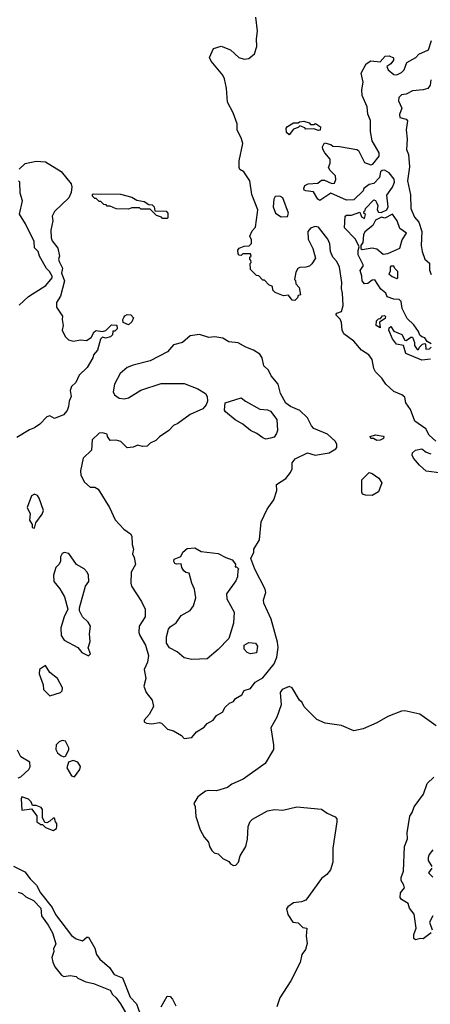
# Model space of a CAD drawing. Extents: x 2380107 to 2585170, y 384273 to 546161.
# Tile 284 of 331: x 2546889 to 2549551, y 471372 to 477760. Entities that reach past the tile are written whole.
import ezdxf

# ---------------------------------------------------------------- set-up
doc = ezdxf.new("R2010")
doc.units = 0

msp = doc.modelspace()

# ---------------------------------------------------------------- linework, layer by layer
at = {"layer": '0CON05XD'}
for points in [[(2549587.5, 475025), (2549543.3, 475065), (2549522.5, 475105), (2549450, 475155), (2549421.7, 475231.7), (2549393.3, 475275), (2549385, 475310), (2549367, 475327), (2549315, 475346.7), (2549262.5, 475395), (2549236.7, 475435), (2549195.9, 475475.9), (2549185.9, 475495.9), (2549173.3, 475555), (2549153.3, 475585), (2549105, 475616.7), (2549055, 475673.3), (2548991.2, 475721.2), (2548980, 475745), (2548975.9, 475794.1), (2548967.5, 475817.5), (2548937.5, 475845), (2548943.9, 475856.1), (2548975, 475867.5), (2548985.5, 475904.4), (2548981.5, 475985), (2548974.3, 476015), (2548976.5, 476055), (2548962.9, 476155), (2548945, 476191.2), (2548918.3, 476218.3), (2548903.8, 476255), (2548899.4, 476305), (2548886.3, 476336.3), (2548825, 476413.8), (2548805, 476417.5), (2548775, 476408), (2548756.2, 476385), (2548758.8, 476335), (2548790, 476275), (2548806.4, 476213.6), (2548783.3, 476175), (2548768.3, 476161.7), (2548745, 476153.3), (2548705, 476152.5), (2548692.5, 476145), (2548678.3, 476121.7), (2548670, 476075), (2548677, 476067), (2548680, 476045), (2548701.7, 476021.7), (2548710, 475975), (2548695, 475970), (2548690, 475955), (2548671.7, 475938.3), (2548655, 475940), (2548631.7, 475971.7), (2548598.3, 475968.3), (2548545, 475990), (2548530, 476005), (2548528.3, 476028.3), (2548505, 476040), (2548475, 476070), (2548465, 476070), (2548438.3, 476098.3), (2548425, 476100), (2548385, 476140), (2548382.5, 476177.5), (2548390, 476185), (2548388.3, 476198.3), (2548380, 476205), (2548381.7, 476218.3), (2548390, 476225), (2548385, 476240), (2548335, 476240), (2548325, 476230), (2548311.7, 476231.7), (2548305, 476240), (2548302.5, 476265), (2548311.7, 476278.3), (2548345, 476290), (2548377, 476293), (2548391.7, 476308.3), (2548391.7, 476331.7), (2548380, 476355), (2548395, 476390), (2548417, 476413), (2548430.7, 476509.3), (2548433.3, 476525), (2548393.3, 476625), (2548380, 476715), (2548343, 476773), (2548317, 476787), (2548310.7, 476800.7), (2548312, 476845), (2548335.8, 476955.8), (2548327.3, 476987.3), (2548298.8, 477045), (2548298.8, 477085), (2548272.5, 477155), (2548235.5, 477225.5), (2548228.5, 477315), (2548216.7, 477375), (2548205, 477399.2), (2548129.6, 477489.5), (2548120, 477515), (2548145, 477573.3), (2548195, 477588.8), (2548255, 477563.3), (2548310, 477515), (2548345, 477502.5), (2548375, 477508), (2548412.1, 477537.9), (2548425.5, 477585.5), (2548423.6, 477636.4), (2548431.5, 477685), (2548418.9, 477775)], [(2549556.1, 475656.1), (2549531.7, 475671.7), (2549516.1, 475696.1), (2549495, 475702.5), (2549483.8, 475713.8), (2549475, 475737.5), (2549445, 475780), (2549401.7, 475821.7), (2549367.5, 475885), (2549361.7, 475931.7), (2549350, 475945), (2549315, 475946.7), (2549270.7, 475960.7), (2549262.5, 475985), (2549230.7, 476010.7), (2549191.7, 476071.7), (2549175, 476070), (2549145, 476047.5), (2549125, 476046.7), (2549110, 476065), (2549106.2, 476095), (2549097, 476133), (2549117.5, 476165), (2549083.3, 476235), (2549083, 476263), (2549090, 476285), (2549066.1, 476336.1), (2548995, 476410), (2549000, 476485), (2549008.3, 476491.7), (2549039.3, 476490.7), (2549095, 476510), (2549105, 476480), (2549125, 476470), (2549130, 476495), (2549120, 476505), (2549121.7, 476518.3), (2549128.3, 476521.7), (2549130, 476535), (2549185, 476590), (2549196.4, 476586.4), (2549205, 476570), (2549210, 476555), (2549207.5, 476525), (2549215, 476510), (2549231.7, 476508.3), (2549270, 476525), (2549276.7, 476545), (2549268.3, 476621.7), (2549305.9, 476674.1), (2549318, 476705), (2549315.8, 476725), (2549285, 476766.2), (2549255, 476782.5), (2549238.3, 476781.7), (2549228.3, 476771.7), (2549222.5, 476735), (2549185, 476697.5), (2549155, 476690), (2549120, 476665), (2549115, 476650), (2549055, 476590), (2549008.3, 476588.3), (2548905, 476633.3), (2548835, 476587.5), (2548822.5, 476595), (2548793.6, 476643.6), (2548745, 476648.8), (2548734.1, 476654.1), (2548730, 476665), (2548737, 476683), (2548760, 476695), (2548821.7, 476698.3), (2548845, 476717.5), (2548865, 476717.5), (2548913, 476697), (2548930, 476700), (2548937.7, 476722.3), (2548935.9, 476745.9), (2548900.7, 476780.7), (2548891.7, 476801.7), (2548901.7, 476828.3), (2548902.5, 476855), (2548867.5, 476895), (2548855, 476920), (2548852.5, 476935), (2548865, 476960), (2548905, 476950), (2548918.3, 476938.3), (2548963, 476937), (2549075, 476917.5), (2549085, 476910), (2549125, 476832.5), (2549165, 476817.5), (2549178.3, 476821.7), (2549220, 476875), (2549220, 476895), (2549173, 476973), (2549162.5, 477035), (2549162.5, 477105), (2549147, 477147), (2549142.5, 477195), (2549108.3, 477268.3), (2549107.5, 477305), (2549116.7, 477355), (2549103, 477413), (2549135, 477472.5), (2549166.4, 477493.6), (2549225, 477486.7), (2549257.7, 477522.3), (2549285, 477525.8), (2549312.5, 477512.5), (2549313, 477497), (2549295, 477472.5), (2549270, 477455), (2549277.5, 477435), (2549315, 477403.3), (2549335, 477402), (2549365, 477416), (2549382.5, 477435), (2549398.3, 477481.7), (2549457.5, 477515), (2549477.5, 477535), (2549538.8, 477565), (2549558.8, 477625)], [(2549555, 477370), (2549550, 477335), (2549535, 477313.8), (2549505, 477304.2), (2549435, 477298.6), (2549395, 477275.5), (2549365, 477271.8), (2549347.1, 477255), (2549345, 477233.3), (2549366, 477185), (2549351.2, 477145), (2549352.5, 477125), (2549393.6, 477113.6), (2549403, 477103), (2549393.8, 477045), (2549400, 476985), (2549396.4, 476916.4), (2549408.8, 476885), (2549415.9, 476804.1), (2549404, 476715), (2549423.6, 476623.6), (2549424, 476535), (2549449.3, 476479.3), (2549477.5, 476445), (2549496.7, 476385)], [(2548635, 477013.3), (2548618.3, 477028.3), (2548616.7, 477055), (2548625, 477067.5), (2548665, 477090), (2548695, 477090), (2548703, 477097), (2548731.7, 477101.7), (2548765, 477090), (2548775, 477080), (2548795, 477080), (2548807, 477087), (2548840, 477065), (2548837, 477043), (2548825, 477040), (2548795, 477052.5), (2548745, 477050), (2548738.3, 477058.3), (2548705, 477070), (2548695, 477060), (2548665, 477050), (2548635, 477013.3)], [(2546885, 476790), (2546923.6, 476826.4), (2546995, 476842.5), (2547055, 476837.5), (2547157.5, 476775), (2547222.5, 476695), (2547227.5, 476675), (2547221.7, 476638.3), (2547207.5, 476605), (2547114.1, 476515.9), (2547100, 476485), (2547103.3, 476455), (2547091.2, 476395), (2547092.5, 476345), (2547100, 476325), (2547137, 476277), (2547147.5, 476225), (2547140, 476205), (2547145, 476190), (2547167, 476147), (2547160, 476115), (2547180, 476065), (2547152.5, 475965), (2547127.5, 475925), (2547127.5, 475895), (2547166.4, 475836.4), (2547163.3, 475815), (2547170, 475775), (2547163.8, 475745), (2547183.3, 475705), (2547205, 475683.8), (2547235, 475673.8), (2547285, 475682.5), (2547321.7, 475678.3), (2547353, 475697), (2547372.5, 475735), (2547385, 475742.5), (2547425, 475737.5), (2547447, 475743), (2547485, 475780), (2547517.5, 475777.5), (2547520, 475755), (2547505, 475740), (2547491.7, 475738.3), (2547490, 475715), (2547478.3, 475701.7), (2547445, 475692.5), (2547425, 475700), (2547413, 475687), (2547392.5, 475615), (2547367.5, 475585), (2547362.5, 475565), (2547327, 475503), (2547275, 475452.5), (2547253, 475407), (2547225, 475380), (2547216.7, 475355), (2547223.3, 475315), (2547210, 475285), (2547205, 475250), (2547196.7, 475225), (2547173, 475197), (2547115, 475172.5), (2547085, 475190), (2547065, 475183.3), (2547020, 475135), (2546985, 475111.2), (2546951.7, 475098.3), (2546870.7, 475049.3)], [(2546885, 475907.5), (2546946.4, 475963.6), (2547057.5, 476035), (2547100, 476085), (2547100, 476095), (2547082.5, 476125), (2547062.5, 476145), (2547017.5, 476225), (2547007.5, 476255), (2546985, 476280), (2546981.7, 476321.7), (2546926.1, 476436.1), (2546887, 476497), (2546906.4, 476583.6), (2546891.2, 476635), (2546890, 476705), (2546880, 476715)], [(2547845, 476470), (2547815, 476470), (2547808.3, 476478.3), (2547775, 476490), (2547735, 476530), (2547675, 476530), (2547665, 476540), (2547615, 476540), (2547595, 476530), (2547515, 476532.5), (2547475, 476550), (2547455, 476550), (2547448.3, 476558.3), (2547435, 476560), (2547415, 476580), (2547405, 476580), (2547385, 476600), (2547375, 476600), (2547360, 476615), (2547360, 476625), (2547365, 476630), (2547543, 476627), (2547615, 476607.5), (2547648.3, 476588.3), (2547695, 476580), (2547725, 476560), (2547748.3, 476558.3), (2547760, 476545), (2547765, 476520), (2547838.3, 476518.3), (2547850, 476505), (2547850, 476475), (2547845, 476470)], [(2548585, 476481.2), (2548625, 476482.5), (2548631.2, 476505), (2548595, 476603.8), (2548575, 476614), (2548545, 476612.5), (2548536.7, 476595), (2548531.2, 476545), (2548547.5, 476505), (2548585, 476481.2)], [(2549245, 476237.5), (2549275, 476243.8), (2549353, 476277), (2549368.3, 476331.7), (2549397.5, 476375), (2549352.5, 476405), (2549336.2, 476455), (2549305, 476497.5), (2549257, 476473), (2549235, 476477.5), (2549195, 476460), (2549177.5, 476425), (2549126.4, 476383.6), (2549117, 476363), (2549112.5, 476315), (2549100, 476295), (2549100, 476275), (2549108.3, 476268.3), (2549175, 476280), (2549205, 476272.5), (2549245, 476237.5)], [(2549496.7, 476385), (2549492.5, 476295), (2549497.5, 476255), (2549516.4, 476206.4), (2549545, 476180), (2549546.2, 476135), (2549556.1, 476106.1)], [(2549335, 476080), (2549340, 476085), (2549340, 476125), (2549320, 476145), (2549315, 476160), (2549295, 476160), (2549290, 476155), (2549290, 476125), (2549281.7, 476111.7), (2549303, 476093), (2549335, 476080)], [(2547595, 475780), (2547560, 475795), (2547557.5, 475815), (2547563, 475827), (2547570.7, 475839.3), (2547585, 475846.7), (2547610, 475845), (2547627.5, 475825), (2547615, 475800), (2547595, 475780)], [(2549225, 475760), (2549200, 475775), (2549202.5, 475805), (2549215, 475820), (2549228.3, 475821.7), (2549241.7, 475838.3), (2549255, 475840), (2549260, 475835), (2549258.3, 475821.7), (2549222.5, 475797.5), (2549225, 475760)], [(2549551.7, 475558.3), (2549495, 475551.2), (2549392.5, 475595), (2549376.7, 475646.7), (2549332.5, 475655), (2549305, 475690), (2549282.5, 475745), (2549285, 475760), (2549295, 475770), (2549315, 475740), (2549366.4, 475716.4), (2549385, 475680), (2549395, 475677.5), (2549425, 475700), (2549435, 475700), (2549447.5, 475665), (2549447.5, 475645), (2549465, 475620), (2549475, 475620), (2549480, 475635), (2549500, 475655), (2549515, 475660), (2549520, 475655), (2549521.7, 475621.7), (2549545, 475623.3), (2549556.7, 475635)], [(2547955, 473097.5), (2548005, 473103.3), (2548035, 473140), (2548085, 473170), (2548105, 473193.3), (2548142.5, 473215), (2548165, 473246.7), (2548203, 473267), (2548220.7, 473299.3), (2548250, 473325), (2548275, 473337.5), (2548287.5, 473355), (2548329.3, 473380.7), (2548345, 473407.5), (2548385, 473420), (2548415, 473462.5), (2548465, 473490), (2548538.3, 473581.7), (2548555.7, 473624.3), (2548564.1, 473685.9), (2548561.2, 473721.2), (2548519.7, 473869.7), (2548470.8, 473975), (2548470, 473995), (2548484.1, 474044.1), (2548480.8, 474065), (2548413.3, 474195), (2548386.7, 474265), (2548406.7, 474305), (2548407.5, 474325), (2548444.2, 474385), (2548455, 474502.5), (2548492.5, 474585), (2548537.5, 474645), (2548555.7, 474704.3), (2548553.8, 474745), (2548615, 474784), (2548645, 474821.2), (2548655.8, 474845), (2548656.2, 474885), (2548675, 474911.2), (2548755, 474950), (2548805, 474934), (2548895, 474949.2), (2548938.8, 474975), (2548946, 474985), (2548945.6, 475005.6), (2548933.8, 475025), (2548885, 475070), (2548795, 475108), (2548780, 475125), (2548755, 475176.7), (2548706, 475225), (2548645, 475250), (2548615, 475272.5), (2548578.8, 475335), (2548564.5, 475394.5), (2548520.2, 475450.2), (2548501.4, 475485), (2548470.8, 475515), (2548461.9, 475565), (2548445, 475590), (2548405, 475615.7), (2548355, 475634.2), (2548305, 475662.5), (2548245, 475670), (2548205, 475694), (2548155, 475702), (2548115, 475698), (2548055, 475717.5), (2547995, 475708.8), (2547945, 475666.2), (2547885, 475651.2), (2547846.2, 475605), (2547735, 475546.7), (2547625, 475519.2), (2547585, 475502.9), (2547540, 475465), (2547502.5, 475395), (2547495.8, 475345.8), (2547504, 475325), (2547533.3, 475305), (2547565, 475299.4), (2547595, 475307.5), (2547675, 475357.1), (2547805, 475398.6), (2547955, 475400), (2548044.5, 475364.5), (2548094.3, 475334.3), (2548104, 475315), (2548106.2, 475285), (2548098.3, 475261.7), (2548075.9, 475234.1), (2547995, 475197.5), (2547915, 475140.8), (2547885, 475128), (2547856.7, 475095), (2547795, 475053.3), (2547770.7, 475029.3), (2547735, 475012.5), (2547715, 474993.3), (2547685, 474990), (2547655, 475000), (2547625, 474987.5), (2547585, 474982.5), (2547545, 475022.5), (2547515, 475032.5), (2547475, 475030), (2547457.5, 475055), (2547455, 475070), (2547425, 475080), (2547405, 475077.5), (2547358.8, 475035), (2547355, 474967.5), (2547301.2, 474915), (2547283.9, 474833.9), (2547284.2, 474804.2), (2547309.6, 474759.5), (2547345, 474726.7), (2547375, 474726.7), (2547396.7, 474715), (2547470, 474595), (2547507.5, 474515), (2547564.1, 474454.1), (2547607.5, 474425), (2547615, 474410), (2547617.5, 474355), (2547627.5, 474325), (2547620, 474295), (2547631.7, 474271.7), (2547638.8, 474225), (2547611.2, 474175), (2547608.8, 474105), (2547614.3, 474084.3), (2547678.8, 473985), (2547702.5, 473935), (2547702.5, 473885), (2547664.2, 473825.8), (2547661.2, 473785), (2547666.7, 473765), (2547705, 473702.5), (2547724, 473635), (2547717.3, 473592.7), (2547696.2, 473545), (2547706, 473485), (2547694, 473435), (2547709.2, 473395), (2547747.5, 473345), (2547756.7, 473305), (2547728.7, 473251.3), (2547696.7, 473215), (2547696.7, 473205), (2547710, 473195), (2547745, 473192), (2547795, 473200), (2547807.5, 473195), (2547846.4, 473156.4), (2547885, 473146.7), (2547937.5, 473115), (2547955, 473097.5)], [(2548485, 475038.8), (2548465, 475046.2), (2548426.7, 475075), (2548384.6, 475094.6), (2548336.2, 475136.2), (2548285, 475164), (2548223.3, 475215), (2548217, 475227), (2548220, 475275), (2548325, 475307.5), (2548352.5, 475285), (2548445, 475233.8), (2548495, 475228.8), (2548515, 475220), (2548555.8, 475165.8), (2548559.2, 475095), (2548553.8, 475075), (2548537.7, 475052.3), (2548515, 475043.8), (2548485, 475038.8)], [(2549205, 475030), (2549181.7, 475041.7), (2549165, 475042.5), (2549160, 475055), (2549195, 475067.5), (2549245, 475057.5), (2549250, 475055), (2549248.3, 475041.7), (2549225, 475032.5), (2549205, 475030)], [(2549625, 474817.5), (2549525, 474830), (2549480.7, 474870.7), (2549442.5, 474915), (2549432.5, 474935), (2549435, 474950), (2549455, 474966.7), (2549495, 474976.2), (2549525, 474953.3), (2549555, 474943.3)], [(2549175, 474673.8), (2549130, 474675), (2549112.3, 474682.3), (2549106.7, 474695), (2549107.5, 474775), (2549155, 474821.2), (2549175, 474816.2), (2549216.7, 474785), (2549236.2, 474755), (2549215, 474697.5), (2549175, 474673.8)], [(2546985, 474460), (2546992.5, 474495), (2547035, 474552.5), (2547042.5, 474575), (2547015.9, 474655.9), (2547005, 474672.5), (2546985, 474682.5), (2546965, 474670), (2546937.5, 474595), (2546956.2, 474555), (2546953, 474513), (2546970, 474485), (2546970, 474465), (2546985, 474460)], [(2547335, 473632.5), (2547347.5, 473645), (2547333.3, 473685), (2547346.2, 473725), (2547341.2, 473775), (2547346.7, 473825), (2547331.7, 473851.7), (2547296.4, 473886.4), (2547276.7, 473925), (2547276.7, 473945), (2547316, 474085), (2547336, 474115), (2547333.8, 474155), (2547326.2, 474175), (2547307, 474197), (2547256.2, 474225), (2547207, 474297), (2547177, 474303), (2547163.6, 474296.4), (2547152.5, 474275), (2547152.5, 474245), (2547142.5, 474225), (2547122.5, 474205), (2547107.5, 474155), (2547110, 474115), (2547148.3, 474068.3), (2547180, 474015), (2547200, 473935), (2547177.5, 473885), (2547156.2, 473815), (2547156.7, 473765), (2547177.5, 473735), (2547266.1, 473686.1), (2547292.5, 473655), (2547335, 473632.5)], [(2548005, 473608.8), (2547955, 473618.8), (2547908.8, 473658.8), (2547860, 473685), (2547840, 473715), (2547840, 473755), (2547853.3, 473805), (2547865, 473820), (2547903.9, 473846.1), (2547936.7, 473895), (2547994.2, 473925.8), (2548015, 473957.5), (2548030.7, 474009.3), (2548021.2, 474065), (2548004.2, 474104.2), (2547988.3, 474168.3), (2547965, 474173.3), (2547952.5, 474185), (2547940, 474205), (2547935, 474230), (2547905, 474227.5), (2547895, 474232.5), (2547887.5, 474245), (2547890.7, 474259.3), (2547933, 474277), (2547947.5, 474305), (2547975, 474330), (2548025, 474332.5), (2548065, 474310), (2548175, 474296.7), (2548225, 474270), (2548266.2, 474256.2), (2548287, 474227), (2548285, 474210), (2548295, 474210), (2548310, 474195), (2548302.5, 474187.5), (2548300, 474145), (2548289.7, 474120.3), (2548229.2, 474035), (2548232.7, 474002.7), (2548279.2, 473915), (2548275.8, 473845), (2548244, 473745), (2548175, 473673.8), (2548105, 473613.3), (2548005, 473608.8)], [(2548385, 473646.2), (2548362.5, 473655), (2548343.3, 473675), (2548345, 473702.5), (2548375, 473718.8), (2548417.5, 473715), (2548431.2, 473695), (2548425, 473652.5), (2548385, 473646.2)], [(2547085, 473372.5), (2547152.5, 473395), (2547163.3, 473405), (2547166.2, 473425), (2547133.8, 473485), (2547084.1, 473524.1), (2547055, 473570), (2547017.5, 473545), (2547014, 473515), (2547040, 473445), (2547043.3, 473415), (2547085, 473372.5)], [(2549588.8, 473178.8), (2549483.9, 473253.9), (2549385, 473276.9), (2549365, 473274.3), (2549275, 473239.2), (2549205, 473198.8), (2549115, 473158.6), (2549055, 473146.7), (2548975, 473181.2), (2548870, 473195), (2548815, 473220), (2548732.7, 473302.7), (2548720.7, 473330.7), (2548703.3, 473345), (2548655.9, 473425.9), (2548635, 473433.3), (2548590, 473415), (2548576.7, 473395), (2548583.3, 473315), (2548555.8, 473235), (2548516.2, 473165), (2548533.8, 473055), (2548533.3, 473025), (2548480, 472935), (2548338.3, 472831.7), (2548265, 472800), (2548235, 472778.8), (2548165, 472758), (2548115, 472760), (2548092.5, 472755), (2548042.9, 472717.1), (2548017.5, 472675), (2548026.7, 472655), (2548030.7, 472590.7), (2548058.8, 472505), (2548085, 472456.7), (2548112.5, 472425), (2548120, 472395), (2548135, 472370), (2548150, 472355), (2548175, 472347.5), (2548205, 472317.5), (2548245, 472297.5), (2548255, 472282.5), (2548275, 472272.5), (2548290, 472275), (2548306.7, 472295), (2548318.8, 472335), (2548353.9, 472396.1), (2548365.9, 472444.1), (2548370, 472525), (2548382.7, 472557.3), (2548397.7, 472572.3), (2548495, 472626.2), (2548540, 472635), (2548595, 472631.4), (2548685, 472652.9), (2548845, 472637.5), (2548882.1, 472612.1), (2548935, 472588.8), (2548944, 472575), (2548945.9, 472555.9), (2548918.9, 472385), (2548918.1, 472295), (2548904, 472245), (2548880, 472215), (2548845, 472187.5), (2548745, 472047.5), (2548715, 472036.7), (2548665, 472030), (2548627.5, 472005), (2548618.3, 471991.7), (2548627.5, 471955), (2548660, 471905), (2548695, 471900), (2548725, 471870), (2548750, 471865), (2548746.7, 471815), (2548753, 471767), (2548741.7, 471728.3), (2548717.5, 471695), (2548707, 471643), (2548647.5, 471525), (2548576.4, 471413.6), (2548556.7, 471355)], [(2547175, 472977.5), (2547185, 472982.5), (2547207.3, 473022.7), (2547208, 473035), (2547185, 473080), (2547165, 473083.8), (2547144.2, 473075.8), (2547126.2, 473055), (2547122.5, 473025), (2547134.4, 473004.4), (2547155, 472986.7), (2547175, 472977.5)], [(2546879.3, 472840.7), (2546895, 472847.5), (2546948.8, 472895), (2546957, 472913), (2546953.6, 472943.6), (2546897, 472977), (2546875, 473020)], [(2547245, 472847.5), (2547278.8, 472895), (2547283.8, 472915), (2547265, 472943.3), (2547235, 472953.3), (2547205, 472942.5), (2547193.9, 472906.1), (2547224.1, 472854.1), (2547245, 472847.5)], [(2549557.5, 471835), (2549505, 471797.5), (2549485, 471800), (2549455, 471790), (2549445, 471800), (2549443.3, 471825), (2549460, 471865), (2549446.4, 471956.4), (2549416.7, 471995), (2549407.5, 472025), (2549365, 472051.2), (2549356.2, 472065), (2549358.8, 472095), (2549383, 472127), (2549380, 472145), (2549362.5, 472175), (2549362.5, 472195), (2549376.7, 472235), (2549383.8, 472395), (2549403.3, 472445), (2549401.2, 472485), (2549418.3, 472591.7), (2549433.9, 472616.1), (2549446.4, 472653.6), (2549506.7, 472735), (2549530, 472805), (2549574.1, 472845.9)], [(2547105, 472500), (2547126.4, 472513.6), (2547130, 472525), (2547130, 472545), (2547120, 472555), (2547115, 472580), (2547105, 472580), (2547085, 472560), (2547065, 472550), (2547051.7, 472551.7), (2547037.5, 472585), (2547037.5, 472635), (2547028.3, 472648.3), (2546995, 472662.5), (2546971.7, 472661.7), (2546962.5, 472685), (2546945, 472702.5), (2546901.7, 472718.3), (2546897.5, 472705), (2546901.7, 472631.7), (2546965, 472640), (2547000, 472595), (2547000, 472555), (2547025, 472537.5), (2547037.5, 472537.5), (2547055, 472520), (2547105, 472500)], [(2549566.7, 472375), (2549543.3, 472345), (2549536.7, 472325), (2549537.5, 472305), (2549560, 472265)], [(2546848.7, 472268.7), (2546922.3, 472232.3), (2546955.9, 472185.9), (2546996.9, 472145), (2547024.2, 472095.8), (2547099.9, 471999.9), (2547121.2, 471955), (2547225, 471818.5), (2547255, 471796.5), (2547295, 471783.3), (2547325, 471808), (2547335, 471808), (2547375.4, 471735.4), (2547387.3, 471695), (2547408.2, 471665), (2547471.3, 471611.3), (2547502.2, 471565), (2547555, 471544.3), (2547605, 471417.8), (2547645.5, 471375), (2547667.1, 471315)], [(2549560, 472255), (2549540, 472225), (2549567, 472197)], [(2546879.3, 472099.3), (2546905, 472090), (2546928.6, 472068.6), (2546978.8, 472045), (2547025, 471996.2), (2547030.8, 471945), (2547074, 471885), (2547101.2, 471835), (2547123.3, 471765), (2547108.3, 471731.7), (2547110, 471715), (2547097.5, 471675), (2547103.3, 471645), (2547116.2, 471615), (2547160.4, 471560.5), (2547175, 471553.3), (2547215, 471558.8), (2547255, 471552.5), (2547265, 471542.5), (2547318.3, 471518.3), (2547367, 471507), (2547475, 471463.3), (2547490, 471435), (2547515, 471413.3), (2547543.3, 471375), (2547628.1, 471225)], [(2549567.5, 471945), (2549546.7, 471905), (2549562.5, 471855)], [(2547805.4, 471355), (2547845, 471424), (2547865, 471422), (2547880, 471405), (2547901.4, 471361.4)]]:
    msp.add_lwpolyline(points, dxfattribs=at)

doc.saveas('drawing.dxf')
